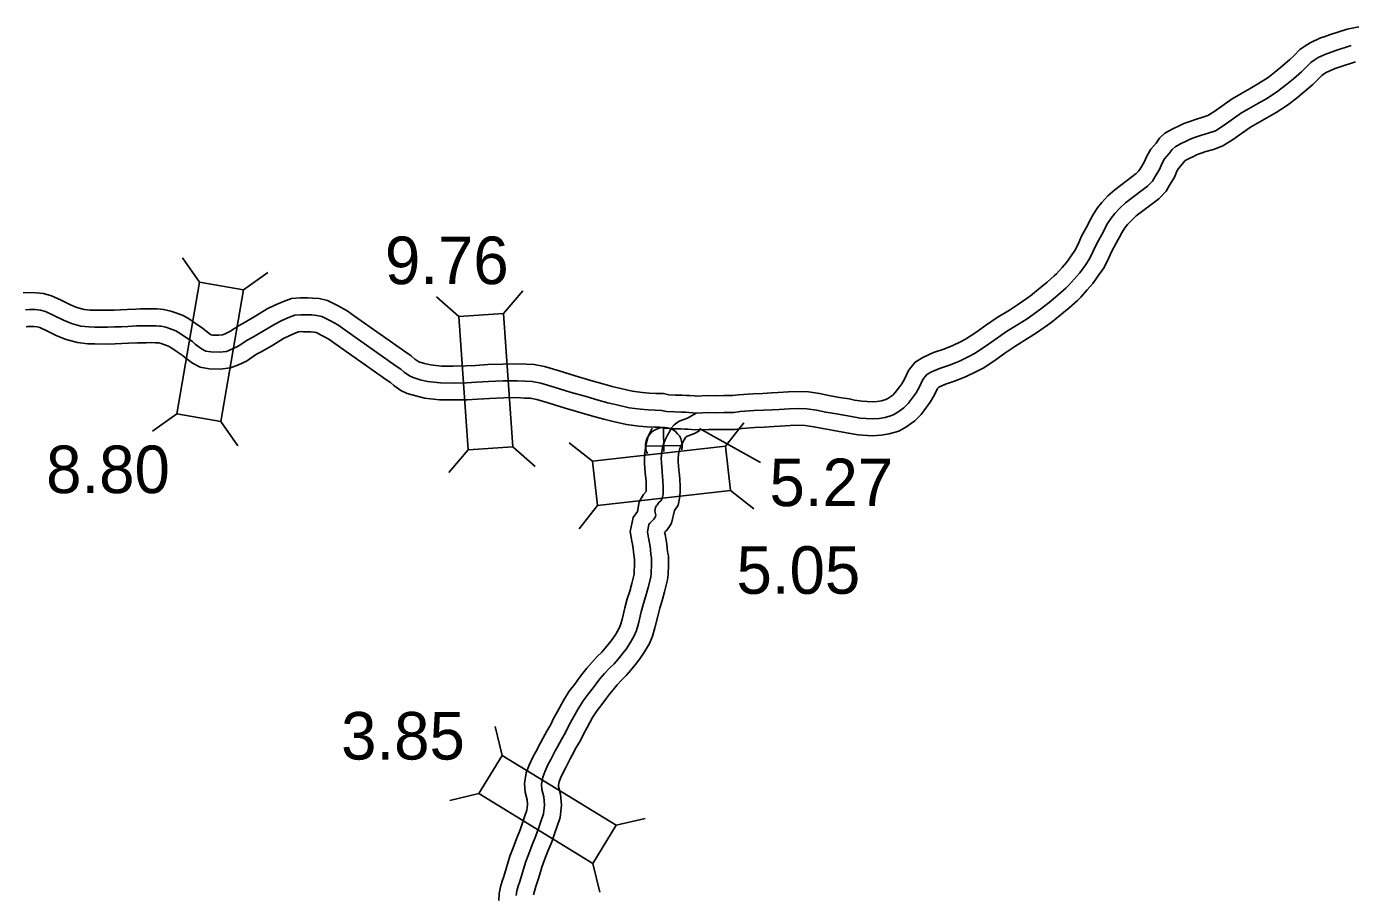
# Model space of a CAD drawing. Extents: x 31699 to 244310, y -8841 to 11474.
# Drawn here: x 139436 to 140220, y -1161 to -648 of the extents above; entities that cross this region are included whole.
import ezdxf

# ---------------------------------------------------------------- set-up
doc = ezdxf.new("R2010")
doc.units = 0
for name, color, linetype in [('B_Logo', 7, 'Continuous'), ('Level 21', 7, 'Continuous'), ('Level 55', 7, 'Continuous'), ('R_XS_EARTHWORK_STAGE1', 7, 'Continuous'), ('S_AREA_CALC', 7, 'Continuous'), ('S_WALL', 7, 'Continuous'), ('S_WALL_ANNOT', 7, 'Continuous')]:
    doc.layers.add(name, color=color, linetype=linetype)

msp = doc.modelspace()

# ---------------------------------------------------------------- linework, layer by layer
at = {"layer": 'B_Logo'}
for points in [[(140096.52, -744.77), (140099.73, -742.38), (140102.7, -739.28), (140104.28, -736.63), (140106.49, -733.01), (140106.81, -732.4), (140108.23, -729.08), (140109.87, -726.16), (140112.57, -723.07), (140114.36, -720.67), (140116.04, -719.08), (140119.31, -717.17), (140123.05, -715.45), (140125.02, -714.52), (140128.18, -713.41), (140131.15, -712.38), (140135.7, -711.03), (140139.92, -709.49), (140144.62, -706.6), (140155.37, -698.97), (140159.88, -696.36), (140165.51, -693.24), (140170.74, -690.13), (140176.94, -686.12), (140181.37, -682.71), (140186.17, -678.81), (140190.9, -674.72), (140193.68, -671.96), (140196.52, -669.06), (140198.41, -667.73), (140200.82, -666.18), (140205.81, -663.88), (140207.59, -663.29), (140210.75, -662.19), (140220.45, -659.07)], [(139832.54, -876.64), (139839.76, -876.34), (139843.98, -876.45), (139848.92, -876.36), (139854.74, -876.33), (139858.55, -875.78), (139866.78, -875.2), (139872.33, -875.04), (139877.74, -874.74), (139881.62, -874.46), (139887.57, -874.09), (139892.79, -873.87), (139897.94, -874.11), (139903.76, -875.01), (139909.25, -876.05), (139915.61, -877.22), (139921.17, -878.13), (139924.38, -878.78), (139929.54, -879.63), (139936.63, -880.12), (139940.77, -879.84), (139944.45, -879.22), (139948.66, -877.99), (139951.26, -876.58), (139955.46, -873.62), (139957.98, -870.94), (139960.97, -867.05), (139962.7, -864.77), (139964.69, -861.22), (139966.74, -856.87), (139968.93, -854.12), (139971.47, -852.51), (139976.54, -850.21), (139982.55, -848.24), (139988.42, -845.88), (139993.56, -843.45), (139997.23, -841.43), (140003.63, -837.19), (140009.56, -833.08), (140016.22, -828.44), (140023.36, -824.13), (140028.42, -820.84), (140036.42, -815.19), (140042.48, -810.35), (140046.88, -806.72), (140051.41, -802.69), (140053, -801.08), (140056.59, -797.12), (140059.59, -793.7), (140062.77, -789.21), (140065.36, -785.4), (140067.61, -780.91), (140069.66, -776.36), (140073.44, -769.6), (140074.04, -768.19), (140076.02, -764.51), (140078.15, -761.23), (140080.34, -758.48), (140083.33, -755.26), (140086.73, -752.17), (140096.52, -744.77)], [(139435.27, -815.47), (139437.61, -815.32), (139440.95, -815.44), (139444.1, -815.76), (139447.11, -816.61), (139452.07, -818.86), (139457.84, -821.7), (139462.53, -823.55), (139468.02, -825.12), (139472.84, -825.7), (139476.39, -825.75), (139483.88, -825.78), (139488.03, -825.69), (139491.84, -825.54), (139495.85, -825.38), (139501, -825.09), (139503.47, -825.01), (139506.75, -824.99), (139510.09, -824.98), (139512.64, -825.03), (139514.58, -825.15), (139515.58, -825.22), (139518.46, -825.87), (139520.47, -826.59), (139524.29, -827.91), (139526.9, -829.5), (139530.06, -831.75), (139534.09, -834.34), (139535.77, -835.8), (139539.46, -838.65), (139542.01, -839.97), (139545.02, -840.49), (139550.1, -840.6), (139554.25, -840.18), (139557.45, -838.89), (139561.26, -837.14), (139566.92, -833.3), (139570.26, -831.48), (139576.66, -827.78), (139583.26, -823.81), (139587.13, -821.85), (139591.67, -819.83), (139594.8, -818.74), (139598.41, -818.46), (139600.09, -818.51), (139602.43, -818.5), (139604.77, -818.56), (139607.65, -818.81), (139610.79, -819.53), (139615.82, -822.04), (139620.32, -824.49), (139624.28, -827.47), (139654.82, -848.89), (139657.57, -850.68), (139659.59, -852.47), (139662.61, -854.66), (139664.75, -855.65), (139669.04, -856.9), (139673.26, -857.94), (139680.96, -858.84), (139688.58, -858.87), (139696.47, -858.76), (139702.29, -858.47), (139709.51, -857.96), (139718.2, -857.65), (139726.36, -857.54), (139731.25, -857.79)], [(139731.25, -857.79), (139735.33, -857.97), (139740.42, -858.87), (139748.39, -861.24), (139757.83, -864.2), (139767.21, -866.95), (139774.44, -869.05), (139780.2, -870.56), (139785.49, -871.87), (139792.86, -873.5), (139799.55, -874.4), (139803.97, -874.78), (139808.12, -875.03), (139811.93, -875.07), (139814.88, -875.73), (139819.76, -875.97), (139823.71, -876.08), (139826.12, -876.21), (139828.12, -876.26), (139830.53, -876.45), (139832.54, -876.64)], [(139832.54, -876.64), (139827.34, -879.67), (139825.07, -880.42), (139822.4, -881.37), (139819.4, -883.58), (139817.87, -885.46), (139816.61, -887.74), (139815.55, -889.68), (139814.09, -892.56), (139813.3, -894.43), (139812.58, -897.04), (139812.12, -899.65), (139811.81, -903.32), (139811.82, -906.06), (139812.25, -911.33), (139812.6, -914.4), (139812.74, -916.54), (139812.9, -920.21), (139812.91, -922.68), (139812.85, -924.95), (139812.4, -927.22), (139811.47, -928.56), (139810.54, -929.5), (139809.74, -930.37), (139809.47, -930.91), (139808.94, -931.45), (139808.74, -931.78), (139808.28, -932.65), (139807.89, -934.66), (139808.3, -936.32), (139808.64, -937.19), (139808.44, -937.99), (139808.04, -938.66), (139807.38, -939.47), (139806.38, -940.47), (139805.58, -941.28), (139804.98, -941.88), (139804.45, -942.62)], [(139804.45, -942.62), (139803.54, -946.96), (139804.22, -950.57), (139804.64, -952.5), (139805.12, -955.64), (139805.33, -957.5), (139805.61, -960.44), (139806.02, -962.31), (139805.98, -966.38), (139805.8, -971.52), (139805.55, -973.73), (139804.04, -980.01), (139802.66, -984.89), (139801.28, -989.38), (139799.97, -994.39), (139798.26, -1001.34), (139797.15, -1005.42), (139795.76, -1008.57), (139793.37, -1012.79), (139790.92, -1016.4), (139789.26, -1018.68), (139786.2, -1022.44), (139783.81, -1025.05), (139781.08, -1027.8), (139778.15, -1030.96), (139775.49, -1034.11), (139773.23, -1036.92), (139771.37, -1039.34), (139768.51, -1043.16), (139765.52, -1047.11), (139762.47, -1051.87), (139759.09, -1058.1), (139756.91, -1062.11), (139755.12, -1065.73), (139752.73, -1069.88), (139750.35, -1074.3), (139748.96, -1076.64), (139746.37, -1081.8), (139744.65, -1084.94), (139742.8, -1089.03), (139741.54, -1092.3), (139740.83, -1096.45), (139741.05, -1099.45), (139742.21, -1103.92), (139742.63, -1108.72), (139742.06, -1113.94), (139740.47, -1118.48), (139739.22, -1122.03), (139737.57, -1126.91), (139735.33, -1132.33), (139733.35, -1137.68), (139731.57, -1142.23), (139729.66, -1148.65), (139728.02, -1154), (139727.09, -1156.75), (139726.3, -1159.49), (139725.78, -1162.23)]]:
    msp.add_lwpolyline(points, dxfattribs=at)
at = {"layer": 'Level 21'}
for p, q in [((139813.39, -899.41), (139813.07, -885.19)), ((139802.47, -896.29), (139824.16, -895.79))]:
    msp.add_line(p, q, dxfattribs=at)
msp.add_arc((139813.32, -896.04), 10.85, 346.92764, 205.52581, dxfattribs=at)
at = {"layer": 'Level 55'}
for points in [[(139806.42, -885.58), (139805.02, -888.35), (139803.84, -891.13), (139802.81, -894.84), (139802.2, -898.36), (139801.81, -902.92), (139801.82, -906.49), (139802.3, -912.3), (139802.64, -915.31), (139802.76, -917.08), (139802.9, -920.44), (139802.91, -922.58), (139802.9, -923.04), (139801.21, -924.88), (139800.03, -926.87), (139798.75, -929.27), (139797.65, -934.9), (139797.66, -934.94), (139795.1, -938.49)], [(139834.64, -886.99), (139831.46, -888.84), (139828.3, -889.88), (139827.15, -890.29), (139826.36, -890.87), (139826.19, -891.08), (139825.37, -892.55), (139824.4, -894.33), (139823.17, -896.77), (139822.76, -897.73), (139822.35, -899.24), (139822.05, -900.94), (139821.81, -903.72), (139821.82, -905.63), (139822.2, -910.36), (139822.56, -913.5), (139822.73, -915.99), (139822.9, -919.97), (139822.91, -922.77), (139822.83, -926.06), (139821.79, -931.22), (139819.63, -934.34), (139817.8, -941.82), (139816.24, -944.43), (139814.8, -946.18), (139813.93, -947.06)], [(139795.1, -938.49), (139793.34, -946.87), (139794.42, -952.54), (139794.8, -954.3), (139795.21, -956.96), (139795.38, -958.54), (139795.72, -962), (139796.01, -963.34), (139795.98, -966.16), (139795.82, -970.78), (139795.68, -971.98), (139794.36, -977.49), (139793.07, -982.06), (139791.66, -986.64), (139790.27, -991.93), (139788.58, -998.83), (139787.7, -1002.06), (139786.81, -1004.07), (139784.87, -1007.51), (139782.74, -1010.65), (139781.33, -1012.58), (139778.63, -1015.9), (139776.56, -1018.15), (139773.86, -1020.88), (139770.66, -1024.33), (139767.77, -1027.75), (139765.37, -1030.74), (139763.41, -1033.29), (139760.52, -1037.15), (139757.32, -1041.39), (139753.86, -1046.78), (139750.31, -1053.32), (139748.03, -1057.5), (139746.29, -1061.01), (139744, -1065.01), (139741.65, -1069.37), (139740.17, -1071.84), (139737.51, -1077.15), (139735.7, -1080.47), (139733.57, -1085.17), (139731.86, -1089.64), (139730.77, -1095.95), (139731.14, -1101.08), (139732.32, -1105.63), (139732.58, -1108.62), (139732.24, -1111.72), (139731.04, -1115.18), (139729.77, -1118.77), (139728.21, -1123.4), (139726.02, -1128.68), (139724, -1134.13), (139722.1, -1138.98), (139720.09, -1145.76), (139718.48, -1150.99), (139717.54, -1153.77), (139716.57, -1157.17), (139715.82, -1161.07), (139715.64, -1165.34)], [(139813.77, -947.24), (139814.03, -948.59), (139814.48, -950.7), (139815.03, -954.31), (139815.28, -956.47), (139815.51, -958.88), (139816.04, -961.28), (139815.98, -966.61), (139815.78, -972.27), (139815.41, -975.48), (139813.72, -982.54), (139812.25, -987.73), (139810.9, -992.12), (139809.66, -996.85), (139807.95, -1003.85), (139806.6, -1008.78), (139804.71, -1013.06), (139801.88, -1018.06), (139799.1, -1022.16), (139797.18, -1024.79), (139793.77, -1028.98), (139791.05, -1031.95), (139788.29, -1034.73), (139785.64, -1037.59), (139783.21, -1040.46), (139781.09, -1043.11), (139779.34, -1045.38), (139776.51, -1049.17), (139773.73, -1052.84), (139771.09, -1056.96), (139767.88, -1062.87), (139765.78, -1066.72), (139763.94, -1070.44), (139761.47, -1074.75), (139759.05, -1079.23), (139757.74, -1081.44), (139755.23, -1086.44), (139753.6, -1089.42), (139752.03, -1092.88), (139751.23, -1094.97), (139750.89, -1096.95), (139750.95, -1097.82), (139752.09, -1102.21), (139752.68, -1108.83), (139751.87, -1116.15), (139749.91, -1121.79), (139748.67, -1125.29), (139746.94, -1130.43), (139744.64, -1135.98), (139742.7, -1141.24), (139741.03, -1145.49), (139739.23, -1151.55), (139737.54, -1157.07), (139736.64, -1159.72), (139736.04, -1161.81)]]:
    msp.add_lwpolyline(points, dxfattribs=at)
at = {"layer": 'R_XS_EARTHWORK_STAGE1'}
for p, q in [((139538.34, -799.16), (139528.19, -784.78)), ((139564.35, -803.64), (139578.73, -793.49)), ((139718.32, -817.65), (139729.87, -804.37)), ((139691.98, -819.49), (139678.7, -807.94)), ((139524.89, -877.21), (139510.51, -887.36)), ((139550.91, -881.69), (139561.06, -896.07)), ((139849.76, -896.19), (139860.72, -882.41)), ((139697.49, -898.5), (139685.94, -911.78)), ((139723.83, -896.66), (139737.11, -908.21)), ((139771.07, -905.16), (139757.3, -894.21)), ((139849.76, -896.19), (139771.07, -905.16)), ((139852.75, -922.42), (139849.76, -896.19)), ((139771.07, -905.16), (139774.07, -931.39)), ((139774.07, -931.39), (139852.75, -922.42)), ((139852.75, -922.42), (139866.53, -933.37)), ((139774.07, -931.39), (139763.11, -945.17)), ((139717.5, -1079.39), (139713.38, -1062.27)), ((139703.71, -1101.9), (139686.6, -1106.02)), ((139785.04, -1120.75), (139802.15, -1116.63)), ((139771.25, -1143.26), (139775.37, -1160.37))]:
    msp.add_line(p, q, dxfattribs=at)
for points in [[(139538.34, -799.16), (139524.89, -877.21), (139550.91, -881.69), (139564.35, -803.64)], [(139691.98, -819.49), (139697.49, -898.5), (139723.83, -896.66), (139718.32, -817.65)], [(139703.71, -1101.9), (139771.25, -1143.26), (139785.04, -1120.75), (139717.5, -1079.39)]]:
    msp.add_lwpolyline(points, close=True, dxfattribs=at)
at = {"layer": 'S_AREA_CALC'}
for points in [[(140090.55, -736.76), (140093.09, -734.87), (140094.69, -733.19), (140095.72, -731.45), (140097.76, -728.13), (140099.25, -724.66), (140101.65, -720.37), (140104.78, -716.78), (140106.86, -714), (140110, -711.02), (140114.69, -708.29), (140118.82, -706.39), (140121.22, -705.25), (140124.89, -703.97), (140128.08, -702.86), (140132.56, -701.53), (140135.54, -700.44), (140139.1, -698.26), (140149.96, -690.55), (140154.95, -687.66), (140160.53, -684.56), (140165.47, -681.63), (140171.16, -677.95), (140175.16, -674.86), (140179.75, -671.14), (140184.1, -667.38), (140186.58, -664.91), (140190.01, -661.41), (140192.83, -659.43), (140196.01, -657.39), (140202.13, -654.57), (140204.37, -653.83), (140207.58, -652.71), (140217.92, -649.38), (140225.79, -647.79)], [(140102.5, -752.79), (140106.38, -749.9), (140110.71, -745.37), (140112.84, -741.8), (140115.22, -737.92), (140115.86, -736.66), (140117.21, -733.51), (140118.09, -731.95), (140120.35, -729.35), (140121.86, -727.34), (140122.08, -727.14), (140123.93, -726.05), (140127.28, -724.51), (140128.82, -723.78), (140131.47, -722.85), (140134.21, -721.9), (140138.84, -720.53), (140144.29, -718.54), (140150.14, -714.95), (140160.78, -707.4), (140164.82, -705.06), (140170.49, -701.91), (140176.01, -698.63), (140182.73, -694.29), (140187.57, -690.55), (140192.59, -686.48), (140197.71, -682.05), (140200.78, -679), (140203.02, -676.71), (140203.98, -676.03), (140205.63, -674.97), (140209.49, -673.2), (140210.82, -672.76), (140213.93, -671.67), (140222.98, -668.76)], [(139832.12, -866.65), (139839.68, -866.33), (139844.02, -866.45), (139848.81, -866.36), (139854, -866.33), (139857.48, -865.83), (139866.28, -865.21), (139871.91, -865.05), (139877.1, -864.76), (139880.95, -864.48), (139887.05, -864.11), (139892.8, -863.86), (139898.94, -864.14), (139905.46, -865.16), (139911.09, -866.22), (139917.32, -867.37), (139922.97, -868.29), (139926.18, -868.94), (139930.7, -869.68), (139936.63, -870.1), (139939.59, -869.89), (139942.22, -869.45), (139944.83, -868.69), (139945.97, -868.07), (139948.87, -866.03), (139950.36, -864.44), (139953.03, -860.98), (139954.31, -859.28), (139955.79, -856.64), (139958.19, -851.55), (139962.15, -846.58), (139966.69, -843.69), (139972.91, -840.88), (139979.12, -838.84), (139984.41, -836.71), (139989, -834.54), (139992.04, -832.86), (139998.02, -828.91), (140003.86, -824.87), (140010.78, -820.05), (140018.04, -815.66), (140022.81, -812.56), (140030.41, -807.19), (140036.18, -802.58), (140040.37, -799.13), (140044.52, -795.43), (140045.75, -794.2), (140049.13, -790.47), (140051.73, -787.5), (140054.56, -783.51), (140056.72, -780.33), (140058.58, -776.61), (140060.72, -771.86), (140064.45, -765.2), (140065.01, -763.86), (140067.41, -759.41), (140070.02, -755.38), (140072.76, -751.95), (140076.3, -748.14), (140080.34, -744.46), (140090.5, -736.79)], [(139832.28, -886.66), (139839.84, -886.34), (139843.93, -886.45), (139849.04, -886.36), (139855.49, -886.32), (139859.62, -885.72), (139867.27, -885.19), (139872.74, -885.03), (139878.38, -884.72), (139882.29, -884.44), (139888.09, -884.08), (139892.77, -883.88), (139896.93, -884.07), (139902.06, -884.87), (139907.42, -885.88), (139913.9, -887.08), (139919.37, -887.97), (139922.58, -888.62), (139928.38, -889.57), (139936.62, -890.15), (139941.95, -889.78), (139946.68, -888.98), (139952.49, -887.29), (139956.55, -885.09), (139962.04, -881.21), (139965.61, -877.43), (139968.92, -873.12), (139971.09, -870.26), (139973.59, -865.8), (139975.29, -862.19), (139975.71, -861.66), (139976.24, -861.32), (139980.17, -859.54), (139985.98, -857.64), (139992.43, -855.04), (139998.11, -852.35), (140002.41, -849.99), (140009.23, -845.47), (140015.26, -841.3), (140021.67, -836.83), (140028.67, -832.61), (140034.04, -829.11), (140042.43, -823.19), (140048.78, -818.11), (140053.39, -814.32), (140058.29, -809.96), (140060.26, -807.97), (140064.06, -803.78), (140067.45, -799.91), (140070.99, -794.91), (140074.01, -790.47), (140076.65, -785.21), (140078.6, -780.86), (140082.44, -774), (140083.06, -772.52), (140084.64, -769.61), (140086.27, -767.07), (140087.92, -765.01), (140090.37, -762.37), (140093.12, -759.87), (140102.55, -752.76)], [(139433.95, -805.53), (139437.47, -805.31), (139441.63, -805.46), (139445.98, -805.9), (139450.56, -807.19), (139456.35, -809.82), (139461.89, -812.55), (139465.75, -814.07), (139470.01, -815.29), (139473.51, -815.71), (139476.48, -815.75), (139483.79, -815.78), (139487.72, -815.69), (139491.45, -815.54), (139495.37, -815.39), (139500.55, -815.1), (139503.29, -815.01), (139506.7, -814.99), (139510.17, -814.98), (139513.06, -815.04), (139515.2, -815.17), (139517, -815.28), (139521.27, -816.25), (139523.79, -817.16), (139528.56, -818.81), (139532.41, -821.15), (139535.67, -823.47), (139540.1, -826.31), (139542.11, -828.06), (139544.86, -830.19), (139545.24, -830.38), (139545.98, -830.51), (139549.7, -830.59), (139551.83, -830.37), (139553.49, -829.71), (139556.33, -828.4), (139561.71, -824.76), (139565.36, -822.77), (139571.57, -819.17), (139578.42, -815.05), (139582.83, -812.82), (139587.99, -810.52), (139592.74, -808.87), (139598.19, -808.44), (139600.24, -808.51), (139602.52, -808.5), (139605.32, -808.57), (139609.2, -808.91), (139614.19, -810.05), (139620.45, -813.17), (139625.75, -816.06), (139630.16, -819.38), (139660.42, -840.6), (139663.65, -842.7), (139665.86, -844.67), (139667.68, -845.99), (139668.27, -846.26), (139671.64, -847.24), (139675.05, -848.08), (139681.55, -848.84), (139688.53, -848.87), (139696.15, -848.76), (139701.69, -848.48), (139708.98, -847.97), (139717.96, -847.65), (139726.55, -847.54), (139731.74, -847.8)], [(139435.71, -825.59), (139436.59, -825.41), (139437.74, -825.34), (139440.28, -825.42), (139442.22, -825.62), (139443.67, -826.03), (139447.8, -827.9), (139453.79, -830.85), (139459.32, -833.03), (139466.04, -834.95), (139472.18, -835.69), (139476.3, -835.75), (139483.97, -835.78), (139488.33, -835.68), (139492.23, -835.53), (139496.32, -835.37), (139501.44, -835.08), (139503.66, -835.01), (139506.8, -834.99), (139510.01, -834.98), (139512.21, -835.02), (139513.95, -835.13), (139514.16, -835.15), (139515.65, -835.49), (139517.14, -836.02), (139520.01, -837.01), (139521.39, -837.85), (139524.45, -840.03), (139528.07, -842.36), (139529.42, -843.53), (139534.06, -847.11), (139538.78, -849.56), (139544.06, -850.47), (139550.5, -850.61), (139556.66, -849.98), (139561.41, -848.08), (139566.19, -845.88), (139572.13, -841.85), (139575.16, -840.2), (139581.74, -836.39), (139588.1, -832.57), (139591.42, -830.88), (139595.34, -829.13), (139596.86, -828.61), (139598.63, -828.47), (139599.94, -828.52), (139602.34, -828.5), (139604.21, -828.55), (139606.09, -828.71), (139607.4, -829.01), (139611.19, -830.91), (139614.89, -832.92), (139618.4, -835.56), (139649.22, -857.18), (139651.49, -858.65), (139653.31, -860.27), (139657.53, -863.33), (139661.24, -865.04), (139666.44, -866.55), (139671.47, -867.8), (139680.36, -868.84), (139688.63, -868.87), (139696.79, -868.76), (139702.89, -868.45), (139710.04, -867.95), (139718.45, -867.65), (139726.18, -867.55), (139730.75, -867.77)], [(139731.69, -847.8), (139736.43, -848), (139742.72, -849.13), (139751.3, -851.67), (139760.74, -854.63), (139770.01, -857.35), (139777.1, -859.41), (139782.67, -860.87), (139787.78, -862.13), (139794.61, -863.65), (139800.65, -864.46), (139804.69, -864.81), (139808.48, -865.03), (139813.09, -865.09), (139816.22, -865.78), (139820.15, -865.98), (139824.1, -866.09), (139826.51, -866.21), (139828.65, -866.27), (139831.39, -866.49), (139833.48, -866.69)], [(139730.81, -867.78), (139734.22, -867.93), (139738.11, -868.62), (139745.47, -870.8), (139754.93, -873.76), (139764.41, -876.55), (139771.78, -878.69), (139777.74, -880.25), (139783.21, -881.61), (139791.11, -883.36), (139798.46, -884.35), (139803.25, -884.76), (139807.76, -885.02), (139810.77, -885.06), (139813.54, -885.67), (139819.37, -885.96), (139823.31, -886.08), (139825.72, -886.2), (139827.59, -886.25), (139829.67, -886.41), (139832.28, -886.66)]]:
    msp.add_lwpolyline(points, dxfattribs=at)
at = {"layer": 'S_WALL_ANNOT'}
msp.add_line((139870.52, -905.93), (139834.4, -885.86), dxfattribs=at)

# ---------------------------------------------------------------- texts
at = {"layer": 'S_WALL'}
for s, p in [('9.76', (139648.13, -800.34)), ('8.80', (139447.47, -924.07)), ('5.05', (139856.34, -983.68)), ('3.85', (139622.16, -1081.81))]:
    msp.add_text(s, height=28.16, dxfattribs=at).set_placement(p)
at = {"layer": 'S_WALL_ANNOT'}
msp.add_text('5.27', height=28.16, dxfattribs=at).set_placement((139875.85, -931.78))

doc.saveas('drawing.dxf')
